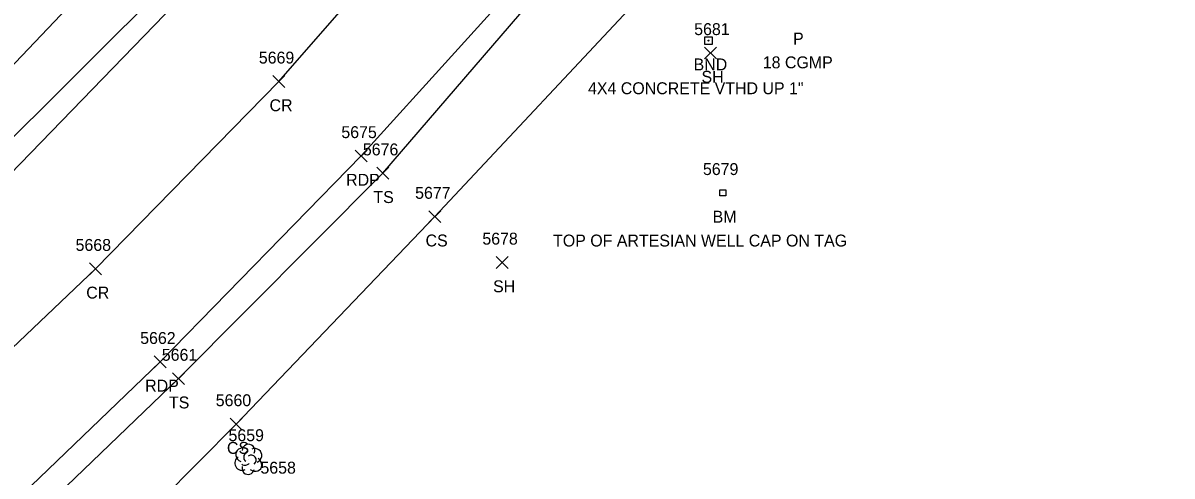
# Model space of a CAD drawing. Extents: x 1611797 to 1633212, y 298978 to 305475.
# Drawn here: x 1622412.2 to 1622605, y 301117 to 301193 of the extents above; entities that cross this region are included whole.
import ezdxf

# ---------------------------------------------------------------- set-up
doc = ezdxf.new("R2010")
doc.units = 0
for name, color, linetype in [('C_A', 7, 'Continuous'), ('C_C', 7, 'Continuous'), ('C_I', 7, 'Continuous'), ('CPBM', 7, 'Continuous'), ('D_A', 7, 'Continuous'), ('D_C', 7, 'Continuous'), ('L_A', 7, 'Continuous'), ('L_I', 7, 'Continuous'), ('L_TIC', 7, 'Continuous'), ('LELB', 7, 'Continuous'), ('LTD', 7, 'Continuous'), ('M_A', 7, 'Continuous'), ('M_C', 7, 'Continuous'), ('MHBP', 7, 'Continuous'), ('P_A', 7, 'Continuous'), ('P_I', 7, 'Continuous'), ('P_TIC', 7, 'Continuous'), ('PET', 7, 'Continuous'), ('PRC', 7, 'Continuous')]:
    doc.layers.add(name, color=color, linetype=linetype)

msp = doc.modelspace()

# ---------------------------------------------------------------- linework, layer by layer
at = {"layer": 'CPBM'}
for p, q in [((1622529.12, 301164), (1622529.12, 301165)), ((1622529.12, 301165), (1622530.12, 301165)), ((1622530.12, 301164), (1622529.12, 301164)), ((1622529.62, 301164.5), (1622529.62, 301164.5)), ((1622529.62, 301164.5), (1622529.62, 301164.5)), ((1622530.12, 301165), (1622530.12, 301164))]:
    msp.add_line(p, q, dxfattribs=at)
at = {"layer": 'L_TIC'}
for points in [[(1622526.57, 301186.99), (1622528.57, 301188.99)], [(1622528.57, 301186.99), (1622526.57, 301188.99)], [(1622471.59, 301166.8), (1622473.59, 301168.8)], [(1622473.59, 301166.8), (1622471.59, 301168.8)], [(1622480.31, 301159.51), (1622482.31, 301161.51)], [(1622482.31, 301159.51), (1622480.31, 301161.51)], [(1622491.59, 301151.82), (1622493.59, 301153.82)], [(1622493.59, 301151.82), (1622491.59, 301153.82)], [(1622437.28, 301132.32), (1622439.28, 301134.32)], [(1622439.28, 301132.32), (1622437.28, 301134.32)], [(1622446.98, 301124.69), (1622448.98, 301126.69)], [(1622448.98, 301124.69), (1622446.98, 301126.69)]]:
    msp.add_lwpolyline(points, dxfattribs=at)
at = {"layer": 'LELB'}
for points in [[(1622303.98, 301104.59), (1622310.78, 301099.33), (1622319.48, 301096.25), (1622326.26, 301097.34), (1622347.55, 301114.38), (1622375.51, 301140.08), (1622405.76, 301169.1), (1622437.3, 301200.54), (1622458.43, 301224.95), (1622484.45, 301256.27), (1622508.57, 301286.02), (1622531.26, 301316.99), (1622553.65, 301348.32), (1622573.86, 301381.36), (1622587.24, 301406.84), (1622584.4, 301410.71), (1622576.72, 301416.07)], [(1622305.52, 301107.15), (1622315.07, 301105.99), (1622317.12, 301104.2), (1622343.27, 301121.96), (1622371.22, 301146.89), (1622399.94, 301174.87), (1622430.59, 301207.07), (1622451.89, 301229.58), (1622468.36, 301249.15), (1622478.54, 301261.07), (1622501.72, 301291.08), (1622524.3, 301323.22), (1622546.27, 301353.28), (1622567.71, 301385.93), (1622580.45, 301407.78)], [(1622141.83, 300898.34), (1622139.55, 300912.95), (1622151.09, 300921.4), (1622196.53, 300946.85), (1622234.34, 300970.61), (1622271.97, 300994.63), (1622303.88, 301017.35), (1622337.87, 301043.51), (1622376.19, 301076.15), (1622406.41, 301102.71), (1622438.28, 301133.32), (1622472.59, 301167.8), (1622503.26, 301203.44), (1622524.06, 301228.28), (1622546.3, 301255.74), (1622570.57, 301288.87), (1622594.14, 301322.09), (1622614.94, 301354.98), (1622632.15, 301381.37), (1622641.11, 301374.53), (1622644.03, 301365.27)], [(1622154.74, 300907.48), (1622202.55, 300938.53), (1622239.36, 300963.45), (1622279.71, 300983.49), (1622308.78, 301010.44), (1622344.44, 301040.69), (1622379.56, 301071), (1622416.39, 301093.76), (1622447.98, 301125.69), (1622481.31, 301160.51), (1622517.14, 301198.88), (1622530.23, 301223.45), (1622553.77, 301249.54), (1622576.06, 301285.09), (1622599.23, 301317.97), (1622619.89, 301351.73), (1622634.99, 301376.48), (1622639.67, 301368.93)]]:
    msp.add_lwpolyline(points, dxfattribs=at)
at = {"layer": 'LTD'}
msp.add_line((1622450, 301119.82), (1622450, 301119.82), dxfattribs=at)
msp.add_line((1622450, 301119.82), (1622450, 301119.82), dxfattribs=at)
msp.add_arc((1622450.04, 301121.25), 1.05, 335.5272, 180.9563, dxfattribs=at)
for centre, major_axis, ratio, start_param, end_param in [((1622449.2, 301120.49), (1.21, -0.51), 0.895232, 1.570796, 4.712389), ((1622449.79, 301120.28), (-0.208, -0.792), 0.645439, 3.141593, 6.283185), ((1622451.04, 301120.4), (-1.14, -0.48), 0.949671, 1.570796, 4.712389), ((1622448.91, 301119.11), (0.58, -1.04), 0.959034, 3.141593, 6.283185), ((1622449.54, 301119.07), (-0.625, -0.083), 0.423636, 0, 3.141593), ((1622450.5, 301119.65), (-0.5, 0.667), 0.989748, 3.141593, 6.283185), ((1622451, 301118.99), (-1.09, 0.79), 0.841452, 1.570796, 4.712389), ((1622450, 301118.32), (0.26, 1.06), 0.942809, 1.570796, 4.712389)]:
    msp.add_ellipse(centre, major_axis=major_axis, ratio=ratio, start_param=start_param, end_param=end_param, dxfattribs=at)
at = {"layer": 'MHBP'}
msp.add_lwpolyline([(1622526.62, 301190.69), (1622527.87, 301190.69), (1622527.87, 301189.44), (1622526.62, 301189.44)], close=True, dxfattribs=at)
msp.add_circle((1622527.24, 301190.07), 0.0833, dxfattribs=at)
at = {"layer": 'P_TIC'}
for points in [[(1622454.13, 301182.21), (1622456.13, 301184.21)], [(1622456.13, 301182.21), (1622454.13, 301184.21)], [(1622467.93, 301169.7), (1622469.93, 301171.7)], [(1622469.93, 301169.7), (1622467.93, 301171.7)], [(1622423.38, 301150.76), (1622425.38, 301152.76)], [(1622425.38, 301150.76), (1622423.38, 301152.76)], [(1622434.21, 301135.14), (1622436.21, 301137.14)], [(1622436.21, 301135.14), (1622434.21, 301137.14)]]:
    msp.add_lwpolyline(points, dxfattribs=at)
at = {"layer": 'PET'}
for points in [[(1622408.25, 301165.87), (1622439.39, 301198.04), (1622461.95, 301222.58), (1622487.93, 301253.76), (1622511.51, 301284.23), (1622534.35, 301314.53), (1622556.78, 301346.23), (1622577.91, 301378.88), (1622595.01, 301407.43), (1622603.73, 301423.2), (1622617.19, 301446.82), (1622634.21, 301479.77), (1622648.26, 301509.67), (1622665.21, 301547.65)], [(1622403.36, 301105.61), (1622435.21, 301136.14), (1622468.93, 301170.7), (1622500.38, 301205.45), (1622521.19, 301230.71), (1622543.38, 301258.33), (1622567.24, 301290.95), (1622590.49, 301324.58), (1622611.08, 301357.32), (1622628.6, 301384.44), (1622639.72, 301403.14), (1622652.95, 301428.05), (1622671.36, 301462.7), (1622686.07, 301493.28), (1622698.78, 301521.43), (1622708.15, 301542.48)]]:
    msp.add_lwpolyline(points, dxfattribs=at)
at = {"layer": 'PRC'}
msp.add_lwpolyline([(1622391.65, 301120.64), (1622424.38, 301151.76), (1622455.13, 301183.21), (1622477.75, 301209.09), (1622504, 301239.92), (1622528.25, 301271.13), (1622551.53, 301302.46), (1622573.96, 301335.04), (1622594.86, 301367.38), (1622615.3, 301401.53), (1622634.9, 301436.89), (1622652.67, 301471.55), (1622666.77, 301501.34), (1622684.44, 301540.78)], dxfattribs=at)

# ---------------------------------------------------------------- texts
at = {"layer": 'C_A'}
msp.add_text('BM', height=2, dxfattribs=at).set_placement((1622527.93, 301159.5))
at = {"layer": 'C_C'}
msp.add_text('TOP OF ARTESIAN WELL CAP ON TAG', height=2, dxfattribs=at).set_placement((1622501.15, 301155.5))
at = {"layer": 'C_I'}
msp.add_text('5679', height=2, dxfattribs=at).set_placement((1622526.3, 301167.5))
at = {"layer": 'D_A'}
msp.add_text('P', height=2, dxfattribs=at).set_placement((1622541.42, 301189.41))
at = {"layer": 'D_C'}
msp.add_text('18 CGMP', height=2, dxfattribs=at).set_placement((1622536.34, 301185.41))
at = {"layer": 'L_A'}
for s, p in [('SH', (1622526.06, 301182.99)), ('TS', (1622471, 301162.8)), ('CS', (1622479.75, 301155.51)), ('SH', (1622491.08, 301147.82)), ('TS', (1622436.69, 301128.32)), ('CS', (1622446.42, 301120.69))]:
    msp.add_text(s, height=2, dxfattribs=at).set_placement(p)
at = {"layer": 'L_I'}
for s, p in [('5681', (1622524.83, 301190.99)), ('5676', (1622469.23, 301170.8)), ('5677', (1622478, 301163.51)), ('5678', (1622489.28, 301155.82)), ('5661', (1622435.49, 301136.32)), ('5660', (1622444.54, 301128.69)), ('5659', (1622446.68, 301122.82)), ('5658', (1622452.04, 301117.37))]:
    msp.add_text(s, height=2, dxfattribs=at).set_placement(p)
at = {"layer": 'M_A'}
msp.add_text('BND', height=2, dxfattribs=at).set_placement((1622524.73, 301185.07))
at = {"layer": 'M_C'}
msp.add_text('4X4 CONCRETE VTHD UP 1"', height=2, dxfattribs=at).set_placement((1622507.01, 301181.07))
at = {"layer": 'P_A'}
for s, p in [('CR', (1622453.57, 301178.21)), ('RDP', (1622466.42, 301165.7)), ('CR', (1622422.81, 301146.76)), ('RDP', (1622432.7, 301131.14))]:
    msp.add_text(s, height=2, dxfattribs=at).set_placement(p)
at = {"layer": 'P_I'}
for s, p in [('5669', (1622451.77, 301186.21)), ('5675', (1622465.62, 301173.7)), ('5668', (1622421.02, 301154.76)), ('5662', (1622431.86, 301139.14))]:
    msp.add_text(s, height=2, dxfattribs=at).set_placement(p)

doc.saveas('drawing.dxf')
